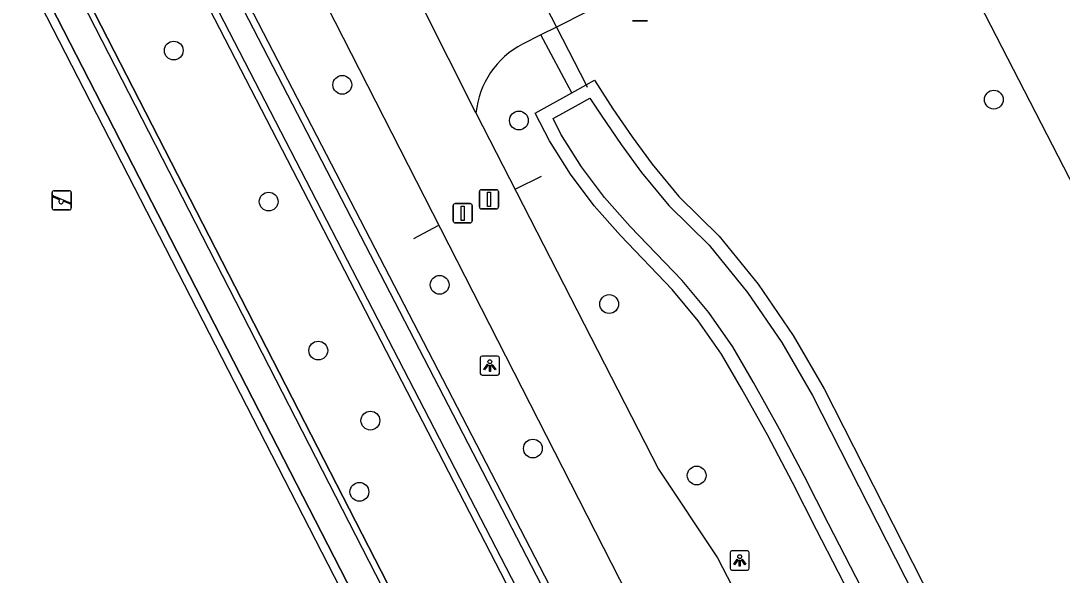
# Model space of a CAD drawing. Extents: x 158838 to 160074, y 386376 to 387776.
# Drawn here: x 159464.8 to 159519, y 387145.2 to 387174.1 of the extents above; entities that cross this region are included whole.
import ezdxf

# ---------------------------------------------------------------- set-up
doc = ezdxf.new("R2010")
doc.units = 0
for name, color, linetype in [('IMGEO_Afsluitpaal', 7, 'Continuous'), ('IMGEO_Berm_groen', 7, 'Continuous'), ('IMGEO_Boom', 7, 'Continuous'), ('IMGEO_Fietspad_gesloten', 7, 'Continuous'), ('IMGEO_Groenvoorziening', 7, 'Continuous'), ('IMGEO_Hek', 7, 'Continuous'), ('IMGEO_Lichtpunt', 7, 'Continuous'), ('IMGEO_Parkeervlak_gesloten', 7, 'Continuous'), ('IMGEO_Rijbaan_lokaal_gesloten', 7, 'Continuous'), ('IMGEO_Speelvoorziening', 7, 'Continuous'), ('IMGEO_Verkeersbordpaal', 7, 'Continuous'), ('IMGEO_Voetpad_open', 7, 'Continuous'), ('IMGEO_Waterloop', 7, 'Continuous')]:
    doc.layers.add(name, color=color, linetype=linetype)

msp = doc.modelspace()

# ---------------------------------------------------------------- linework, layer by layer
at = {"layer": 'IMGEO_Afsluitpaal'}
for p, q in [((159488.649, 387164.405), (159488.649, 387165.205)), ((159488.649, 387165.205), (159488.649, 387164.405)), ((159488.749, 387165.305), (159489.539, 387165.305)), ((159489.539, 387165.305), (159488.749, 387165.305)), ((159489.639, 387165.205), (159489.639, 387164.405)), ((159489.639, 387164.405), (159489.639, 387165.205)), ((159487.279, 387163.681), (159487.279, 387164.481)), ((159487.279, 387164.481), (159487.279, 387163.681)), ((159487.379, 387164.581), (159488.169, 387164.581)), ((159488.169, 387164.581), (159487.379, 387164.581)), ((159488.269, 387164.481), (159488.269, 387163.681)), ((159488.269, 387163.681), (159488.269, 387164.481)), ((159489.539, 387164.305), (159488.749, 387164.305)), ((159488.749, 387164.305), (159489.539, 387164.305)), ((159488.169, 387163.581), (159487.379, 387163.581)), ((159487.379, 387163.581), (159488.169, 387163.581))]:
    msp.add_line(p, q, dxfattribs=at)
for points in [[(159489.069, 387165.18), (159489.219, 387165.18), (159489.219, 387164.43), (159489.069, 387164.43), (159489.069, 387165.18)], [(159487.699, 387164.456), (159487.849, 387164.456), (159487.849, 387163.706), (159487.699, 387163.706), (159487.699, 387164.456)]]:
    msp.add_lwpolyline(points, dxfattribs=at)
for centre, start, end in [((159488.749, 387165.205), 90, 180), ((159488.749, 387165.205), 90, 180), ((159489.539, 387165.205), 0, 90), ((159489.539, 387165.205), 360, 90), ((159487.379, 387164.481), 90, 180), ((159487.379, 387164.481), 90, 180), ((159488.169, 387164.481), 0, 90), ((159488.169, 387164.481), 360, 90), ((159488.749, 387164.405), 180, 270), ((159488.749, 387164.405), 180, 270), ((159489.539, 387164.405), 270, 0), ((159489.539, 387164.405), 270, 0), ((159487.379, 387163.681), 180, 270), ((159487.379, 387163.681), 180, 270), ((159488.169, 387163.681), 270, 0), ((159488.169, 387163.681), 270, 0)]:
    msp.add_arc(centre, 0.1, start, end, dxfattribs=at)
at = {"layer": 'IMGEO_Berm_groen'}
for points in [[(159493.462, 387170.351), (159491.852, 387173.369)], [(159513.497, 387133.065), (159512.869, 387134.336), (159509.049, 387142.077), (159506.207, 387147.596), (159504.962, 387150.063), (159503.667, 387152.505), (159502.324, 387154.92), (159501.254, 387156.747), (159500.04, 387158.482), (159498.691, 387160.114), (159495.99, 387162.915), (159494.622, 387164.458), (159493.386, 387166.107), (159492.289, 387167.852), (159491.552, 387169.287), (159493.462, 387170.351)]]:
    msp.add_lwpolyline(points, dxfattribs=at)
at = {"layer": 'IMGEO_Boom'}
for centre in [(159472.721, 387172.55), (159481.504, 387170.766), (159515.447, 387169.994), (159490.704, 387168.909), (159477.667, 387164.688), (159486.575, 387160.352), (159495.406, 387159.353), (159480.252, 387156.929), (159482.966, 387153.284), (159491.432, 387151.83), (159499.964, 387150.426), (159482.393, 387149.577)]:
    msp.add_circle(centre, 0.489, dxfattribs=at)
at = {"layer": 'IMGEO_Fietspad_gesloten'}
for points in [[(159463.31, 387208.883), (159498.479, 387140.058), (159499.063, 387138.25)], [(159488.466, 387169.309), (159497.971, 387150.756), (159501.056, 387146.134), (159508.401, 387131.954), (159509.62, 387129.27), (159510.105, 387128.319)]]:
    msp.add_lwpolyline(points, dxfattribs=at)
at = {"layer": 'IMGEO_Groenvoorziening'}
for points in [[(159494.906, 387135.392), (159496.608, 387136.401), (159468.304, 387191.056), (159460.577, 387205.549), (159459.854, 387205.116), (159459.088, 387204.658)], [(159459.088, 387204.658), (159494.906, 387135.392)], [(159454.996, 387200.96), (159491.48, 387129.969)], [(159493.462, 387170.351), (159494.205, 387170.765), (159494.635, 387171.004), (159495.601, 387169.521), (159496.606, 387168.064), (159497.649, 387166.635), (159499.034, 387164.951), (159501.132, 387162.884), (159503.164, 387160.379), (159504.996, 387157.723), (159506.614, 387154.932), (159514.811, 387138.839), (159516.107, 387136.063), (159516.758, 387134.669)]]:
    msp.add_lwpolyline(points, dxfattribs=at)
at = {"layer": 'IMGEO_Hek'}
for points in [[(159491.486, 387129.957), (159491.48, 387129.969), (159454.996, 387200.96)], [(159357.694, 387149.458), (159357.636, 387149.571), (159453.843, 387199.132), (159486.981, 387134.684), (159482.964, 387132.627)], [(159489.359, 387180.184), (159490.454, 387178.055), (159492.659, 387173.77), (159494.205, 387170.765), (159494.264, 387170.65)], [(159490.548, 387165.356), (159491.874, 387166.01)], [(159485.232, 387162.759), (159486.498, 387163.443)]]:
    msp.add_lwpolyline(points, dxfattribs=at)
at = {"layer": 'IMGEO_Lichtpunt'}
for p, q in [((159488.694, 387156.551), (159488.694, 387155.744)), ((159488.694, 387156.551), (159488.694, 387155.744)), ((159489.596, 387156.646), (159488.788, 387156.646)), ((159489.596, 387156.646), (159488.788, 387156.646)), ((159489.69, 387155.744), (159489.69, 387156.551)), ((159489.69, 387155.744), (159489.69, 387156.551)), ((159488.788, 387155.65), (159489.596, 387155.65)), ((159488.788, 387155.65), (159489.596, 387155.65)), ((159501.708, 387146.406), (159501.708, 387145.599)), ((159501.708, 387146.406), (159501.708, 387145.599)), ((159502.61, 387146.501), (159501.802, 387146.501)), ((159502.61, 387146.501), (159501.802, 387146.501)), ((159502.704, 387145.599), (159502.704, 387146.406)), ((159502.704, 387145.599), (159502.704, 387146.406)), ((159501.802, 387145.505), (159502.61, 387145.505)), ((159501.802, 387145.505), (159502.61, 387145.505))]:
    msp.add_line(p, q, dxfattribs=at)
for points in [[(159489.068, 387156.215), (159489.107, 387156.187), (159488.919, 387155.925), (159488.881, 387155.952), (159489.068, 387156.215)], [(159489.17, 387156.167), (159489.217, 387156.167), (159489.217, 387155.845), (159489.17, 387155.845), (159489.17, 387156.167)], [(159489.28, 387156.187), (159489.318, 387156.214), (159489.505, 387155.952), (159489.466, 387155.924), (159489.28, 387156.187)], [(159502.082, 387146.07), (159502.121, 387146.042), (159501.933, 387145.78), (159501.895, 387145.807), (159502.082, 387146.07)], [(159502.184, 387146.022), (159502.231, 387146.022), (159502.231, 387145.7), (159502.184, 387145.7), (159502.184, 387146.022)], [(159502.294, 387146.042), (159502.332, 387146.069), (159502.519, 387145.807), (159502.48, 387145.779), (159502.294, 387146.042)]]:
    msp.add_lwpolyline(points, dxfattribs=at)
for centre in [(159489.193, 387156.349), (159502.207, 387146.204)]:
    msp.add_circle(centre, 0.0994, dxfattribs=at)
for centre, start, end in [((159488.788, 387156.551), 90, 180), ((159488.788, 387156.551), 90, 180), ((159489.596, 387156.551), 0, 90), ((159489.596, 387156.551), 0, 90), ((159488.788, 387155.744), 180, 270), ((159488.788, 387155.744), 180, 270), ((159489.596, 387155.744), 270, 0), ((159489.596, 387155.744), 270, 360), ((159501.802, 387146.406), 90, 180), ((159501.802, 387146.406), 90, 180), ((159502.61, 387146.406), 0, 90), ((159502.61, 387146.406), 0, 90), ((159501.802, 387145.599), 180, 270), ((159501.802, 387145.599), 180, 270), ((159502.61, 387145.599), 270, 0), ((159502.61, 387145.599), 270, 360)]:
    msp.add_arc(centre, 0.0946, start, end, dxfattribs=at)
at = {"layer": 'IMGEO_Parkeervlak_gesloten'}
msp.add_lwpolyline([(159532.848, 387139.803), (159511.774, 387180.681)], dxfattribs=at)
at = {"layer": 'IMGEO_Rijbaan_lokaal_gesloten'}
for points in [[(159488.466, 387169.309), (159484.181, 387177.812)], [(159494.251, 387174.561), (159492.659, 387173.77), (159491.852, 387173.369)], [(159491.852, 387173.369), (159490.888, 387172.89)]]:
    msp.add_lwpolyline(points, dxfattribs=at)
msp.add_arc((159493.033, 387168.83), 4.592, 117.8466, 174.0086, dxfattribs=at)
at = {"layer": 'IMGEO_Speelvoorziening'}
for p, q in [((159466.389, 387164.354), (159466.389, 387165.154)), ((159466.389, 387165.154), (159466.389, 387164.354)), ((159466.772, 387164.782), (159466.433, 387164.919)), ((159466.458, 387164.979), (159467.334, 387164.626)), ((159466.489, 387165.254), (159467.279, 387165.254)), ((159467.279, 387165.254), (159466.489, 387165.254)), ((159467.379, 387165.154), (159467.379, 387164.354)), ((159467.379, 387164.354), (159467.379, 387165.154)), ((159467.31, 387164.566), (159466.97, 387164.703)), ((159467.279, 387164.254), (159466.489, 387164.254)), ((159466.489, 387164.254), (159467.279, 387164.254))]:
    msp.add_line(p, q, dxfattribs=at)
for centre, radius, start, end in [((159466.489, 387165.154), 0.1, 90, 180), ((159466.489, 387165.154), 0.1, 90, 180), ((159466.446, 387164.949), 0.0327, 68.078, 248.078), ((159467.279, 387165.154), 0.1, 0, 90), ((159467.279, 387165.154), 0.1, 360, 90), ((159466.489, 387164.354), 0.1, 180, 270), ((159466.489, 387164.354), 0.1, 180, 270), ((159466.851, 387164.692), 0.12, 130.9928, 5.1632), ((159467.279, 387164.354), 0.1, 270, 0), ((159467.279, 387164.354), 0.1, 270, 0), ((159467.322, 387164.596), 0.0327, 248.078, 68.078)]:
    msp.add_arc(centre, radius, start, end, dxfattribs=at)
at = {"layer": 'IMGEO_Verkeersbordpaal'}
for p, q in [((159497.405, 387174.096), (159496.615, 387174.096)), ((159496.615, 387174.096), (159497.405, 387174.096))]:
    msp.add_line(p, q, dxfattribs=at)
at = {"layer": 'IMGEO_Voetpad_open'}
for points in [[(159483.442, 387131.694), (159488.799, 387134.444), (159454.739, 387200.828)], [(159357.636, 387149.571), (159357.694, 387149.458), (159390.615, 387085.34), (159482.964, 387132.627), (159486.981, 387134.684), (159453.843, 387199.132), (159417.921, 387180.627)], [(159453.705, 387198.411), (159450.209, 387196.614), (159358.268, 387149.353), (159390.832, 387085.959), (159482.689, 387133.165), (159486.302, 387135.022), (159453.705, 387198.411)]]:
    msp.add_lwpolyline(points, dxfattribs=at)
at = {"layer": 'IMGEO_Waterloop'}
for points in [[(159460.729, 387204.461), (159467.969, 387190.88), (159495.671, 387137.388)], [(159494.793, 387136.593), (159494.583, 387136.84), (159459.845, 387204.017)], [(159509.672, 387142.391), (159506.828, 387147.913), (159505.581, 387150.383), (159504.28, 387152.838), (159502.929, 387155.266), (159501.841, 387157.124), (159500.595, 387158.905), (159499.211, 387160.579), (159496.502, 387163.388), (159495.163, 387164.899), (159493.961, 387166.502), (159492.895, 387168.197), (159492.48, 387169.006), (159493.801, 387169.742), (159494.406, 387170.079), (159495.022, 387169.133), (159496.037, 387167.661), (159497.098, 387166.208), (159498.519, 387164.48), (159500.615, 387162.415), (159502.606, 387159.961), (159504.407, 387157.35), (159506.001, 387154.599), (159514.184, 387138.533)]]:
    msp.add_lwpolyline(points, dxfattribs=at)

doc.saveas('drawing.dxf')
